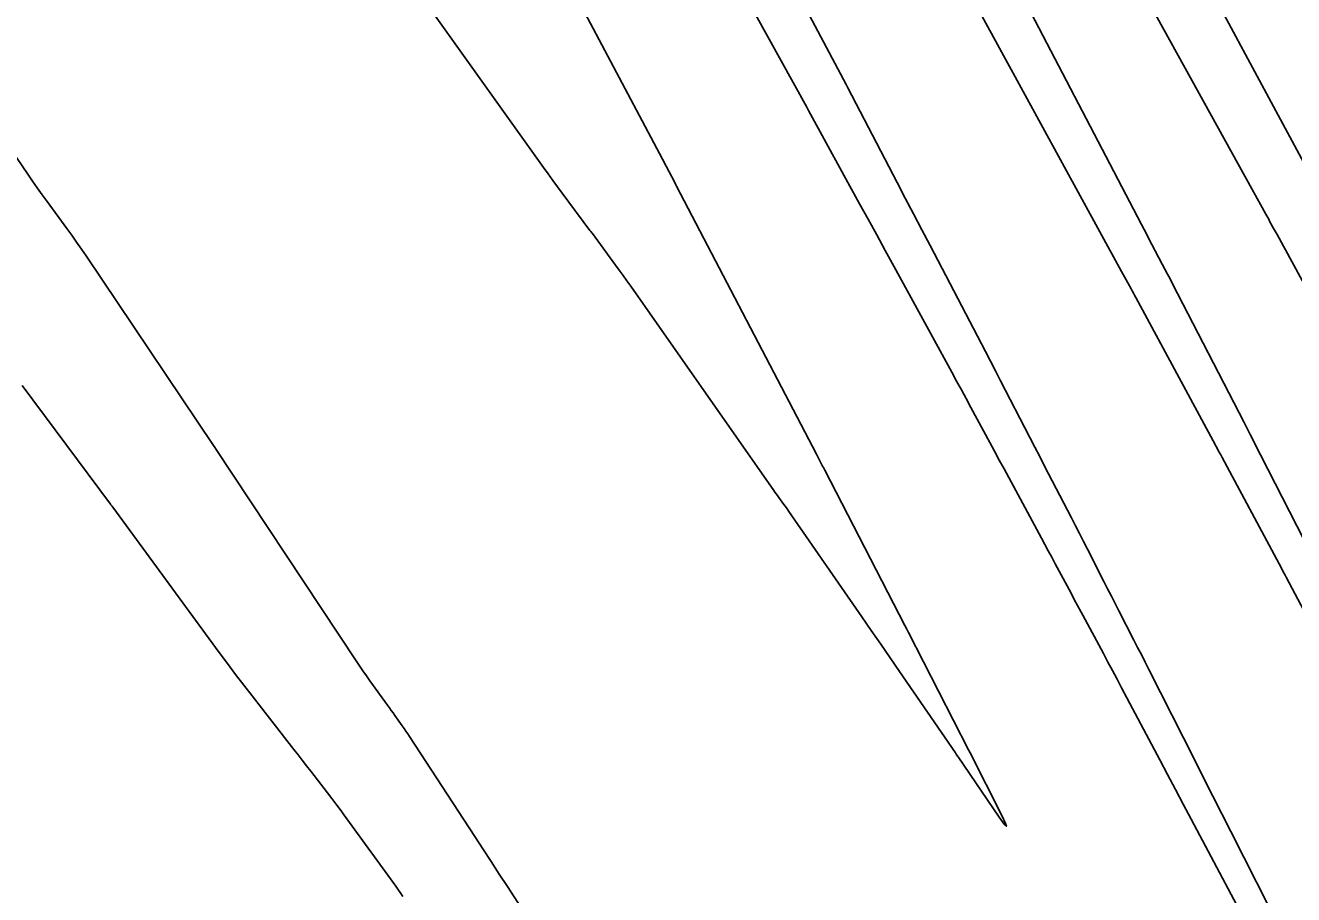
# Model space of a CAD drawing. Extents: x 954385 to 988206, y 1868364 to 1924553.
# Drawn here: x 957741.62 to 957767.33, y 1919990.97 to 1920008.59 of the extents above; entities that cross this region are included whole.
import ezdxf

# ---------------------------------------------------------------- set-up
doc = ezdxf.new("R2010")
doc.units = 0
for name, color, linetype in [('1', 7, 'Continuous'), ('Default', 7, 'Continuous'), ('Ex_Major Contours', 7, 'Continuous'), ('Ex_Minor Contours', 7, 'Continuous')]:
    doc.layers.add(name, color=color, linetype=linetype)

msp = doc.modelspace()

# ---------------------------------------------------------------- linework, layer by layer
at = {"layer": '1'}
for points in [[(957768.563, 1920001.464), (957766.991, 1920004.35), (957766.916, 1920004.487), (957766.841, 1920004.625), (957766.822, 1920004.66), (957766.803, 1920004.694), (957766.784, 1920004.729), (957766.765, 1920004.763), (957763.995, 1920009.789)], [(957756.141, 1920009.318), (957757.461, 1920006.936), (957757.498, 1920006.869), (957758.532, 1920004.976), (957758.705, 1920004.66), (957758.878, 1920004.343), (957759.051, 1920004.026), (957759.224, 1920003.709), (957760.399, 1920001.557), (957760.496, 1920001.379), (957760.593, 1920001.201), (957760.689, 1920001.024), (957760.785, 1920000.845), (957761.17, 1920000.133), (957761.266, 1919999.955), (957761.362, 1919999.777), (957761.458, 1919999.599), (957761.554, 1919999.421), (957762.215, 1919998.197), (957762.285, 1919998.067), (957762.355, 1919997.936), (957762.425, 1919997.806), (957762.495, 1919997.675), (957762.775, 1919997.153), (957762.914, 1919996.892), (957763.054, 1919996.631), (957763.471, 1919995.854), (957763.563, 1919995.681), (957763.656, 1919995.508), (957763.748, 1919995.334), (957763.84, 1919995.161), (957764.613, 1919993.702), (957764.772, 1919993.401), (957764.932, 1919993.1), (957765.091, 1919992.799), (957765.251, 1919992.498), (957766.633, 1919989.888)], [(957769.867, 1919992.328), (957767.179, 1919997.401), (957767.155, 1919997.446), (957767.13, 1919997.492), (957767.034, 1919997.672), (957765.879, 1919999.828), (957765.849, 1919999.884), (957765.818, 1919999.941), (957765.697, 1920000.166), (957764.127, 1920003.075), (957764.103, 1920003.119), (957764.079, 1920003.162), (957764.056, 1920003.206), (957764.032, 1920003.25), (957763.865, 1920003.555), (957763.841, 1920003.599), (957760.968, 1920008.859)], [(957752.34, 1919989.663), (957751.391, 1919991.129), (957751.225, 1919991.383), (957751.06, 1919991.638), (957750.894, 1919991.892), (957750.729, 1919992.146), (957749.407, 1919994.172), (957749.371, 1919994.226), (957749.335, 1919994.28), (957749.299, 1919994.333), (957749.262, 1919994.386), (957749.112, 1919994.597), (957749.075, 1919994.65), (957749.037, 1919994.703), (957749, 1919994.755), (957748.962, 1919994.808), (957748.607, 1919995.304), (957748.536, 1919995.404), (957748.465, 1919995.505), (957748.396, 1919995.607), (957748.327, 1919995.71), (957745.476, 1920000.014), (957745.466, 1920000.027), (957745.434, 1920000.076), (957742.853, 1920003.916), (957742.758, 1920004.057), (957742.661, 1920004.196), (957742.563, 1920004.335), (957742.464, 1920004.472), (957742.062, 1920005.02), (957741.963, 1920005.157), (957741.864, 1920005.296), (957741.767, 1920005.435), (957741.671, 1920005.575), (957740.378, 1920007.473)]]:
    msp.add_lwpolyline(points, dxfattribs=at)
at = {"layer": 'Default'}
msp.add_arc((956871.597, 1919501.221), 996.448, 12.648055, 34.075074, dxfattribs=at)
at = {"layer": 'Ex_Major Contours'}
msp.add_lwpolyline([(957749.725, 1920009.072), (957752.123, 1920005.71), (957752.216, 1920005.58), (957752.31, 1920005.45), (957752.405, 1920005.321), (957752.5, 1920005.193), (957753.065, 1920004.433), (957753.073, 1920004.423), (957753.081, 1920004.413), (957753.112, 1920004.377), (957753.114, 1920004.373), (957753.583, 1920003.733), (957753.661, 1920003.626), (957753.738, 1920003.519), (957753.815, 1920003.411), (957753.892, 1920003.302), (957756.79, 1919999.164), (957756.816, 1919999.128), (957756.841, 1919999.092), (957756.867, 1919999.056), (957756.893, 1919999.02), (957756.996, 1919998.878), (957757.022, 1919998.842), (957757.047, 1919998.806), (957757.073, 1919998.77), (957757.098, 1919998.734), (957758.576, 1919996.596), (957758.767, 1919996.319), (957758.958, 1919996.042), (957759.149, 1919995.765), (957759.34, 1919995.488), (957760.474, 1919993.838), (957760.488, 1919993.817), (957760.517, 1919993.777), (957760.526, 1919993.764), (957760.531, 1919993.757), (957761.358, 1919992.54), (957761.461, 1919992.394), (957761.505, 1919992.351), (957761.488, 1919992.41), (957761.411, 1919992.571), (957760.77, 1919993.839), (957760.739, 1919993.899), (957760.736, 1919993.905), (957759.521, 1919996.284), (957759.489, 1919996.346), (957759.448, 1919996.426), (957757.824, 1919999.575), (957757.81, 1919999.602), (957757.796, 1919999.629), (957757.782, 1919999.656), (957757.768, 1919999.683), (957757.655, 1919999.899), (957754.821, 1920005.334), (957754.814, 1920005.347), (957754.808, 1920005.36), (957754.787, 1920005.403), (957754.611, 1920005.734), (957754.536, 1920005.877), (957752.195, 1920010.295)], dxfattribs=at)
at = {"layer": 'Ex_Minor Contours'}
for points in [[(957767.675, 1920005.54), (957764.74, 1920011.011)], [(957767.101, 1919990.175), (957766.054, 1919992.247), (957765.873, 1919992.605), (957765.692, 1919992.964), (957765.51, 1919993.322), (957765.329, 1919993.681), (957764.392, 1919995.534), (957764.316, 1919995.683), (957764.241, 1919995.832), (957764.165, 1919995.98), (957764.089, 1919996.129), (957763.786, 1919996.723), (957763.71, 1919996.872), (957763.634, 1919997.02), (957763.558, 1919997.169), (957763.482, 1919997.317), (957763.148, 1919997.971), (957763.067, 1919998.129), (957762.985, 1919998.288), (957762.904, 1919998.446), (957762.823, 1919998.604), (957762.281, 1919999.653), (957762.182, 1919999.847), (957762.082, 1920000.041), (957761.982, 1920000.234), (957761.882, 1920000.428), (957761.483, 1920001.202), (957761.383, 1920001.396), (957761.283, 1920001.589), (957761.182, 1920001.783), (957761.081, 1920001.976), (957759.958, 1920004.129), (957759.791, 1920004.449), (957759.624, 1920004.769), (957759.457, 1920005.089), (957759.29, 1920005.409), (957758.291, 1920007.324), (957758.285, 1920007.336), (957758.263, 1920007.381), (957758.258, 1920007.392), (957756.823, 1920010.097)], [(957767.693, 1919997.862), (957766.51, 1920000.175), (957766.479, 1920000.236), (957766.448, 1920000.297), (957766.37, 1920000.448), (957766.323, 1920000.539), (957764.874, 1920003.349), (957764.822, 1920003.45), (957764.77, 1920003.55), (957764.717, 1920003.651), (957764.665, 1920003.751), (957764.455, 1920004.152), (957764.403, 1920004.252), (957764.351, 1920004.353), (957764.298, 1920004.453), (957764.246, 1920004.553), (957761.764, 1920009.31)], [(957741.557, 1920001.29), (957743.349, 1919998.882), (957743.357, 1919998.871), (957743.374, 1919998.851), (957743.378, 1919998.846), (957743.381, 1919998.841), (957743.388, 1919998.829), (957743.393, 1919998.822), (957745.552, 1919995.875), (957745.716, 1919995.653), (957745.882, 1919995.433), (957746.049, 1919995.213), (957746.218, 1919994.995), (957747.065, 1919993.91), (957747.15, 1919993.8), (957747.236, 1919993.69), (957747.322, 1919993.579), (957747.407, 1919993.469), (957747.749, 1919993.027), (957747.834, 1919992.916), (957747.918, 1919992.805), (957748.001, 1919992.693), (957748.084, 1919992.58), (957749.128, 1919991.136), (957749.276, 1919990.931)]]:
    msp.add_lwpolyline(points, dxfattribs=at)

doc.saveas('drawing.dxf')
